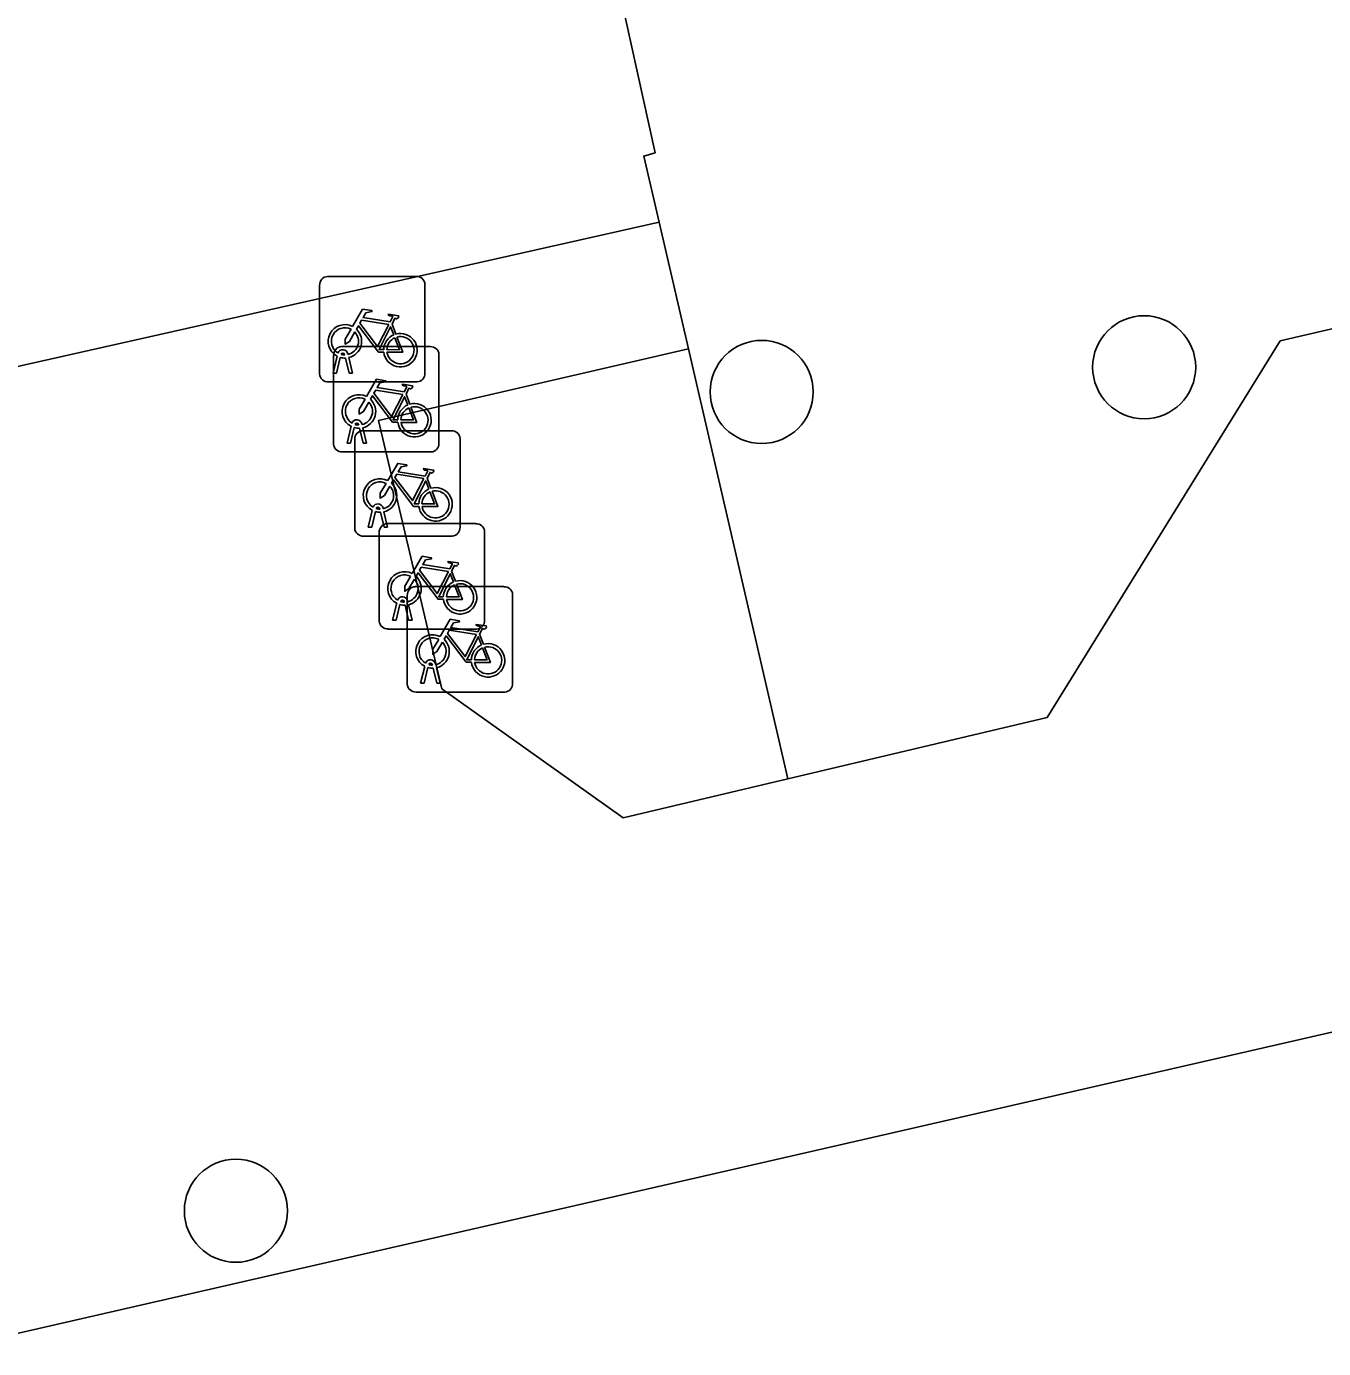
# Model space of a CAD drawing. Extents: x 158455 to 159797, y 387218 to 388672.
# Drawn here: x 159437.48 to 159449.79, y 388182.59 to 388195.13 of the extents above; entities that cross this region are included whole.
import ezdxf

# ---------------------------------------------------------------- set-up
doc = ezdxf.new("R2010")
doc.units = 0
for name, color, linetype in [('IMGEO_Boom', 7, 'Continuous'), ('IMGEO_Erf', 7, 'Continuous'), ('IMGEO_Fietsenrek', 7, 'Continuous'), ('IMGEO_Groenvoorziening', 7, 'Continuous'), ('IMGEO_Rijbaan_lokaal_open', 7, 'Continuous'), ('IMGEO_Voetpad_open', 7, 'Continuous')]:
    doc.layers.add(name, color=color, linetype=linetype)

msp = doc.modelspace()

# ---------------------------------------------------------------- linework, layer by layer
at = {"layer": 'IMGEO_Boom'}
for centre in [(159448.089, 388191.9), (159444.459, 388191.666), (159439.468, 388183.896)]:
    msp.add_circle(centre, 0.489, dxfattribs=at)
at = {"layer": 'IMGEO_Erf'}
msp.add_lwpolyline([(159456.291, 388187.063), (159413.81, 388177.328)], dxfattribs=at)
at = {"layer": 'IMGEO_Fietsenrek'}
for p, q in [((159440.263, 388191.836), (159440.263, 388192.677)), ((159440.263, 388192.677), (159440.263, 388191.836)), ((159440.338, 388192.761), (159441.179, 388192.761)), ((159441.179, 388192.761), (159440.338, 388192.761)), ((159441.263, 388192.686), (159441.263, 388191.845)), ((159441.263, 388191.845), (159441.263, 388192.686)), ((159440.95, 388192.31), (159440.986, 388192.215)), ((159440.471, 388192.096), (159441.312, 388192.096)), ((159441.312, 388192.096), (159440.471, 388192.096)), ((159440.39, 388191.845), (159440.429, 388192.005)), ((159440.396, 388191.171), (159440.396, 388192.012)), ((159440.396, 388192.012), (159440.396, 388191.171)), ((159440.459, 388191.993), (159440.424, 388191.845)), ((159440.501, 388192.017), (159440.5, 388192.021)), ((159440.542, 388191.845), (159440.508, 388191.987)), ((159440.532, 388192.028), (159440.533, 388192.021)), ((159440.54, 388191.991), (159440.575, 388191.845)), ((159441.396, 388192.021), (159441.396, 388191.18)), ((159441.396, 388191.18), (159441.396, 388192.021)), ((159440.424, 388191.845), (159440.39, 388191.845)), ((159440.575, 388191.845), (159440.542, 388191.845)), ((159441.188, 388191.761), (159440.347, 388191.761)), ((159440.347, 388191.761), (159441.188, 388191.761)), ((159441.083, 388191.645), (159441.119, 388191.55)), ((159440.523, 388191.18), (159440.562, 388191.34)), ((159440.592, 388191.328), (159440.557, 388191.18)), ((159440.634, 388191.352), (159440.633, 388191.356)), ((159440.675, 388191.18), (159440.641, 388191.322)), ((159440.665, 388191.363), (159440.666, 388191.356)), ((159440.671, 388191.298), (159441.512, 388191.298)), ((159441.512, 388191.298), (159440.671, 388191.298)), ((159440.673, 388191.326), (159440.708, 388191.18)), ((159440.557, 388191.18), (159440.523, 388191.18)), ((159440.596, 388190.373), (159440.596, 388191.214)), ((159440.596, 388191.214), (159440.596, 388190.373)), ((159440.708, 388191.18), (159440.675, 388191.18)), ((159441.596, 388191.223), (159441.596, 388190.382)), ((159441.596, 388190.382), (159441.596, 388191.223)), ((159441.321, 388191.096), (159440.48, 388191.096)), ((159440.48, 388191.096), (159441.321, 388191.096)), ((159441.283, 388190.847), (159441.319, 388190.752)), ((159440.723, 388190.382), (159440.762, 388190.542)), ((159440.834, 388190.554), (159440.833, 388190.558)), ((159440.865, 388190.565), (159440.866, 388190.558)), ((159440.792, 388190.53), (159440.757, 388190.382)), ((159440.875, 388190.382), (159440.841, 388190.524)), ((159440.873, 388190.528), (159440.908, 388190.382)), ((159440.904, 388190.416), (159441.745, 388190.416)), ((159441.745, 388190.416), (159440.904, 388190.416)), ((159441.521, 388190.298), (159440.68, 388190.298)), ((159440.68, 388190.298), (159441.521, 388190.298)), ((159440.757, 388190.382), (159440.723, 388190.382)), ((159440.829, 388189.491), (159440.829, 388190.332)), ((159440.829, 388190.332), (159440.829, 388189.491)), ((159440.908, 388190.382), (159440.875, 388190.382)), ((159441.829, 388190.341), (159441.829, 388189.5)), ((159441.829, 388189.5), (159441.829, 388190.341)), ((159441.516, 388189.965), (159441.552, 388189.87)), ((159441.17, 388189.818), (159442.011, 388189.818)), ((159442.011, 388189.818), (159441.17, 388189.818)), ((159440.956, 388189.5), (159440.995, 388189.66)), ((159441.067, 388189.672), (159441.066, 388189.676)), ((159441.095, 388188.893), (159441.095, 388189.734)), ((159441.095, 388189.734), (159441.095, 388188.893)), ((159441.098, 388189.683), (159441.099, 388189.676)), ((159442.095, 388189.743), (159442.095, 388188.902)), ((159442.095, 388188.902), (159442.095, 388189.743)), ((159441.025, 388189.648), (159440.99, 388189.5)), ((159441.108, 388189.5), (159441.074, 388189.642)), ((159441.106, 388189.646), (159441.141, 388189.5)), ((159441.754, 388189.416), (159440.913, 388189.416)), ((159440.913, 388189.416), (159441.754, 388189.416)), ((159440.99, 388189.5), (159440.956, 388189.5)), ((159441.141, 388189.5), (159441.108, 388189.5)), ((159441.782, 388189.367), (159441.818, 388189.272)), ((159441.222, 388188.902), (159441.261, 388189.062)), ((159441.291, 388189.05), (159441.256, 388188.902)), ((159441.333, 388189.074), (159441.332, 388189.078)), ((159441.374, 388188.902), (159441.34, 388189.044)), ((159441.364, 388189.085), (159441.365, 388189.078)), ((159441.372, 388189.048), (159441.407, 388188.902)), ((159442.02, 388188.818), (159441.179, 388188.818)), ((159441.179, 388188.818), (159442.02, 388188.818)), ((159441.256, 388188.902), (159441.222, 388188.902)), ((159441.407, 388188.902), (159441.374, 388188.902))]:
    msp.add_line(p, q, dxfattribs=at)
for points in [[(159440.576, 388192.287), (159440.671, 388192.451), (159440.757, 388192.437), (159440.759, 388192.428), (159440.703, 388192.417), (159440.676, 388192.372), (159440.932, 388192.331)], [(159440.872, 388192.043), (159440.822, 388192.043), (159440.631, 388192.294), (159440.612, 388192.262)], [(159440.919, 388192.306), (159440.662, 388192.347), (159440.645, 388192.318), (159440.812, 388192.098), (159440.919, 388192.306)], [(159440.932, 388192.331), (159440.957, 388192.38), (159440.951, 388192.384), (159440.928, 388192.388), (159440.916, 388192.395), (159440.915, 388192.398), (159440.917, 388192.403), (159441.012, 388192.388), (159441.014, 388192.378), (159441.004, 388192.365), (159440.992, 388192.359), (159440.978, 388192.365), (159440.95, 388192.31)], [(159440.597, 388192.235), (159440.545, 388192.145), (159440.505, 388192.12), (159440.506, 388192.167), (159440.561, 388192.261)], [(159440.967, 388192.208), (159440.937, 388192.285), (159440.828, 388192.067), (159440.871, 388192.067)], [(159440.901, 388192.067), (159441.021, 388192.066), (159440.977, 388192.18)], [(159440.997, 388192.187), (159441.052, 388192.042), (159440.902, 388192.042)], [(159440.709, 388191.622), (159440.804, 388191.786), (159440.89, 388191.772), (159440.892, 388191.763), (159440.836, 388191.752), (159440.809, 388191.707), (159441.065, 388191.666)], [(159441.052, 388191.641), (159440.795, 388191.682), (159440.778, 388191.653), (159440.945, 388191.433), (159441.052, 388191.641)], [(159441.065, 388191.666), (159441.09, 388191.715), (159441.084, 388191.719), (159441.061, 388191.723), (159441.049, 388191.73), (159441.048, 388191.733), (159441.05, 388191.738), (159441.145, 388191.723), (159441.147, 388191.713), (159441.137, 388191.7), (159441.125, 388191.694), (159441.111, 388191.7), (159441.083, 388191.645)], [(159440.73, 388191.57), (159440.678, 388191.48), (159440.638, 388191.455), (159440.639, 388191.502), (159440.694, 388191.596)], [(159441.005, 388191.378), (159440.955, 388191.378), (159440.764, 388191.629), (159440.745, 388191.597)], [(159441.1, 388191.543), (159441.07, 388191.62), (159440.961, 388191.402), (159441.004, 388191.402)], [(159441.034, 388191.402), (159441.154, 388191.401), (159441.11, 388191.515)], [(159441.13, 388191.522), (159441.185, 388191.377), (159441.035, 388191.377)], [(159440.909, 388190.824), (159441.004, 388190.988), (159441.09, 388190.974), (159441.092, 388190.965), (159441.036, 388190.954), (159441.009, 388190.909), (159441.265, 388190.868)], [(159441.265, 388190.868), (159441.29, 388190.917), (159441.284, 388190.921), (159441.261, 388190.925), (159441.249, 388190.932), (159441.248, 388190.935), (159441.25, 388190.94), (159441.345, 388190.925), (159441.347, 388190.915), (159441.337, 388190.902), (159441.325, 388190.896), (159441.311, 388190.902), (159441.283, 388190.847)], [(159440.93, 388190.772), (159440.878, 388190.682), (159440.838, 388190.657), (159440.839, 388190.704), (159440.894, 388190.798)], [(159441.205, 388190.58), (159441.155, 388190.58), (159440.964, 388190.831), (159440.945, 388190.799)], [(159441.252, 388190.843), (159440.995, 388190.884), (159440.978, 388190.855), (159441.145, 388190.635), (159441.252, 388190.843)], [(159441.3, 388190.745), (159441.27, 388190.822), (159441.161, 388190.604), (159441.204, 388190.604)], [(159441.234, 388190.604), (159441.354, 388190.603), (159441.31, 388190.717)], [(159441.33, 388190.724), (159441.385, 388190.579), (159441.235, 388190.579)], [(159441.142, 388189.942), (159441.237, 388190.106), (159441.323, 388190.092), (159441.325, 388190.083), (159441.269, 388190.072), (159441.242, 388190.027), (159441.498, 388189.986)], [(159441.498, 388189.986), (159441.523, 388190.035), (159441.517, 388190.039), (159441.494, 388190.043), (159441.482, 388190.05), (159441.481, 388190.053), (159441.483, 388190.058), (159441.578, 388190.043), (159441.58, 388190.033), (159441.57, 388190.02), (159441.558, 388190.014), (159441.544, 388190.02), (159441.516, 388189.965)], [(159441.163, 388189.89), (159441.111, 388189.8), (159441.071, 388189.775), (159441.072, 388189.822), (159441.127, 388189.916)], [(159441.438, 388189.698), (159441.388, 388189.698), (159441.197, 388189.949), (159441.178, 388189.917)], [(159441.485, 388189.961), (159441.228, 388190.002), (159441.211, 388189.973), (159441.378, 388189.753), (159441.485, 388189.961)], [(159441.533, 388189.863), (159441.503, 388189.94), (159441.394, 388189.722), (159441.437, 388189.722)], [(159441.467, 388189.722), (159441.587, 388189.721), (159441.543, 388189.835)], [(159441.563, 388189.842), (159441.618, 388189.697), (159441.468, 388189.697)], [(159441.408, 388189.344), (159441.503, 388189.508), (159441.589, 388189.494), (159441.591, 388189.485), (159441.535, 388189.474), (159441.508, 388189.429), (159441.764, 388189.388)], [(159441.764, 388189.388), (159441.789, 388189.437), (159441.783, 388189.441), (159441.76, 388189.445), (159441.748, 388189.452), (159441.747, 388189.455), (159441.749, 388189.46), (159441.844, 388189.445), (159441.846, 388189.435), (159441.836, 388189.422), (159441.824, 388189.416), (159441.81, 388189.422), (159441.782, 388189.367)], [(159441.429, 388189.292), (159441.377, 388189.202), (159441.337, 388189.177), (159441.338, 388189.224), (159441.393, 388189.318)], [(159441.704, 388189.1), (159441.654, 388189.1), (159441.463, 388189.351), (159441.444, 388189.319)], [(159441.751, 388189.363), (159441.494, 388189.404), (159441.477, 388189.375), (159441.644, 388189.155), (159441.751, 388189.363)], [(159441.799, 388189.265), (159441.769, 388189.342), (159441.66, 388189.124), (159441.703, 388189.124)], [(159441.733, 388189.124), (159441.853, 388189.123), (159441.809, 388189.237)], [(159441.829, 388189.244), (159441.884, 388189.099), (159441.734, 388189.099)]]:
    msp.add_lwpolyline(points, dxfattribs=at)
for centre, radius, start, end in [((159440.341, 388192.683), 0.0779, 92.4484, 184.2845), ((159440.341, 388192.683), 0.0779, 92.4484, 184.2845), ((159441.185, 388192.683), 0.0779, 2.4484, 94.2845), ((159441.185, 388192.683), 0.0779, 2.4484, 94.2845), ((159440.503, 388192.146), 0.159, 62.6766, 242.1369), ((159440.503, 388192.146), 0.129, 63.3192, 238.903), ((159440.503, 388192.146), 0.129, 283.6043, 43.4302), ((159440.503, 388192.146), 0.159, 283.5766, 46.6042), ((159441.03, 388192.062), 0.159, 113.3408, 178.3217), ((159441.03, 388192.062), 0.159, 187.0065, 105.7708), ((159441.03, 388192.062), 0.129, 113.923, 177.9556), ((159441.03, 388192.062), 0.129, 188.6715, 104.5883), ((159440.474, 388192.018), 0.0779, 92.4484, 184.2845), ((159440.474, 388192.018), 0.0779, 92.4484, 184.2845), ((159440.483, 388192.017), 0.0499, 12.8025, 158.6934), ((159441.318, 388192.018), 0.0779, 2.4484, 94.2845), ((159441.318, 388192.018), 0.0779, 2.4484, 94.2845), ((159440.503, 388192.146), 0.159, 253.9967, 271.7867), ((159440.483, 388192.017), 0.0174, 12.8025, 163.4502), ((159440.503, 388192.146), 0.129, 253.415, 269.0204), ((159440.341, 388191.839), 0.0779, 182.4484, 274.2845), ((159440.341, 388191.839), 0.0779, 182.4484, 274.2845), ((159441.185, 388191.839), 0.0779, 272.4484, 4.2845), ((159441.185, 388191.839), 0.0779, 272.4484, 4.2845), ((159440.636, 388191.481), 0.159, 62.6766, 242.1369), ((159440.636, 388191.481), 0.129, 63.3192, 238.903), ((159440.636, 388191.481), 0.129, 283.6043, 43.4302), ((159440.636, 388191.481), 0.159, 283.5766, 46.6042), ((159441.163, 388191.397), 0.159, 113.3408, 178.3217), ((159441.163, 388191.397), 0.159, 187.0065, 105.7708), ((159441.163, 388191.397), 0.129, 113.923, 177.9556), ((159441.163, 388191.397), 0.129, 188.6715, 104.5883), ((159440.616, 388191.352), 0.0499, 12.8025, 158.6934), ((159440.636, 388191.481), 0.159, 253.9967, 271.7867), ((159440.674, 388191.22), 0.0779, 92.4484, 184.2845), ((159440.674, 388191.22), 0.0779, 92.4484, 184.2845), ((159440.616, 388191.352), 0.0174, 12.8025, 163.4502), ((159440.636, 388191.481), 0.129, 253.415, 269.0204), ((159441.518, 388191.22), 0.0779, 2.4484, 94.2845), ((159441.518, 388191.22), 0.0779, 2.4484, 94.2845), ((159440.474, 388191.174), 0.0779, 182.4484, 274.2845), ((159440.474, 388191.174), 0.0779, 182.4484, 274.2845), ((159441.318, 388191.174), 0.0779, 272.4484, 4.2845), ((159441.318, 388191.174), 0.0779, 272.4484, 4.2845), ((159440.836, 388190.683), 0.159, 62.6766, 242.1369), ((159440.836, 388190.683), 0.129, 63.3192, 238.903), ((159440.836, 388190.683), 0.159, 283.5766, 46.6042), ((159440.836, 388190.683), 0.129, 283.6043, 43.4302), ((159441.363, 388190.599), 0.159, 113.3408, 178.3217), ((159441.363, 388190.599), 0.159, 187.0065, 105.7708), ((159441.363, 388190.599), 0.129, 113.923, 177.9556), ((159441.363, 388190.599), 0.129, 188.6715, 104.5883), ((159440.816, 388190.554), 0.0499, 12.8025, 158.6934), ((159440.816, 388190.554), 0.0174, 12.8025, 163.4502), ((159440.836, 388190.683), 0.129, 253.415, 269.0204), ((159440.836, 388190.683), 0.159, 253.9967, 271.7867), ((159440.907, 388190.338), 0.0779, 92.4484, 184.2845), ((159440.907, 388190.338), 0.0779, 92.4484, 184.2845), ((159441.751, 388190.338), 0.0779, 2.4484, 94.2845), ((159441.751, 388190.338), 0.0779, 2.4484, 94.2845), ((159440.674, 388190.376), 0.0779, 182.4484, 274.2845), ((159440.674, 388190.376), 0.0779, 182.4484, 274.2845), ((159441.518, 388190.376), 0.0779, 272.4484, 4.2845), ((159441.518, 388190.376), 0.0779, 272.4484, 4.2845), ((159441.069, 388189.801), 0.159, 62.6766, 242.1369), ((159441.069, 388189.801), 0.129, 63.3192, 238.903), ((159441.069, 388189.801), 0.159, 283.5766, 46.6042), ((159441.173, 388189.74), 0.0779, 92.4484, 184.2845), ((159441.173, 388189.74), 0.0779, 92.4484, 184.2845), ((159441.069, 388189.801), 0.129, 283.6043, 43.4302), ((159441.596, 388189.717), 0.159, 113.3408, 178.3217), ((159441.596, 388189.717), 0.159, 187.0065, 105.7708), ((159441.596, 388189.717), 0.129, 113.923, 177.9556), ((159441.596, 388189.717), 0.129, 188.6715, 104.5883), ((159442.017, 388189.74), 0.0779, 2.4484, 94.2845), ((159442.017, 388189.74), 0.0779, 2.4484, 94.2845), ((159441.049, 388189.672), 0.0499, 12.8025, 158.6934), ((159441.049, 388189.672), 0.0174, 12.8025, 163.4502), ((159441.069, 388189.801), 0.129, 253.415, 269.0204), ((159441.069, 388189.801), 0.159, 253.9967, 271.7867), ((159440.907, 388189.494), 0.0779, 182.4484, 274.2845), ((159440.907, 388189.494), 0.0779, 182.4484, 274.2845), ((159441.751, 388189.494), 0.0779, 272.4484, 4.2845), ((159441.751, 388189.494), 0.0779, 272.4484, 4.2845), ((159441.335, 388189.203), 0.159, 62.6766, 242.1369), ((159441.335, 388189.203), 0.129, 63.3192, 238.903), ((159441.335, 388189.203), 0.129, 283.6043, 43.4302), ((159441.335, 388189.203), 0.159, 283.5766, 46.6042), ((159441.862, 388189.119), 0.159, 113.3408, 178.3217), ((159441.862, 388189.119), 0.159, 187.0065, 105.7708), ((159441.862, 388189.119), 0.129, 113.923, 177.9556), ((159441.862, 388189.119), 0.129, 188.6715, 104.5883), ((159441.315, 388189.074), 0.0499, 12.8025, 158.6934), ((159441.335, 388189.203), 0.159, 253.9967, 271.7867), ((159441.315, 388189.074), 0.0174, 12.8025, 163.4502), ((159441.335, 388189.203), 0.129, 253.415, 269.0204), ((159441.173, 388188.896), 0.0779, 182.4484, 274.2845), ((159441.173, 388188.896), 0.0779, 182.4484, 274.2845), ((159442.017, 388188.896), 0.0779, 272.4484, 4.2845), ((159442.017, 388188.896), 0.0779, 272.4484, 4.2845)]:
    msp.add_arc(centre, radius, start, end, dxfattribs=at)
at = {"layer": 'IMGEO_Groenvoorziening'}
msp.add_lwpolyline([(159464.728, 388198.557), (159462.754, 388198.072), (159461.934, 388201.274), (159444.341, 388197.153), (159442.819, 388196.789), (159443.447, 388193.935), (159443.394, 388193.919), (159443.34, 388193.904), (159443.485, 388193.276), (159443.763, 388192.076), (159444.708, 388187.995), (159447.168, 388188.576), (159449.381, 388192.15), (159464.989, 388195.771)], dxfattribs=at)
at = {"layer": 'IMGEO_Rijbaan_lokaal_open'}
for points in [[(159464.989, 388195.771), (159449.381, 388192.15), (159447.168, 388188.576), (159444.708, 388187.995), (159443.143, 388187.625), (159441.424, 388188.85), (159440.823, 388191.396), (159443.763, 388192.076), (159443.485, 388193.276), (159429.363, 388190.102), (159423.725, 388188.806)], [(159387.6, 388167.487), (159401.092, 388174.48), (159400.894, 388175.34), (159412.541, 388178.09), (159413.81, 388177.328), (159456.291, 388187.063)]]:
    msp.add_lwpolyline(points, dxfattribs=at)
at = {"layer": 'IMGEO_Voetpad_open'}
for points in [[(159443.485, 388193.276), (159443.34, 388193.904), (159443.394, 388193.919), (159443.447, 388193.935), (159442.819, 388196.789), (159424.046, 388192.294)], [(159421.862, 388191.755), (159422.538, 388189.053), (159423.6, 388189.28), (159423.725, 388188.806), (159429.363, 388190.102), (159443.485, 388193.276)]]:
    msp.add_lwpolyline(points, dxfattribs=at)
msp.add_lwpolyline([(159443.763, 388192.076), (159440.823, 388191.396), (159441.424, 388188.85), (159443.143, 388187.625), (159444.708, 388187.995)], close=True, dxfattribs=at)

doc.saveas('drawing.dxf')
